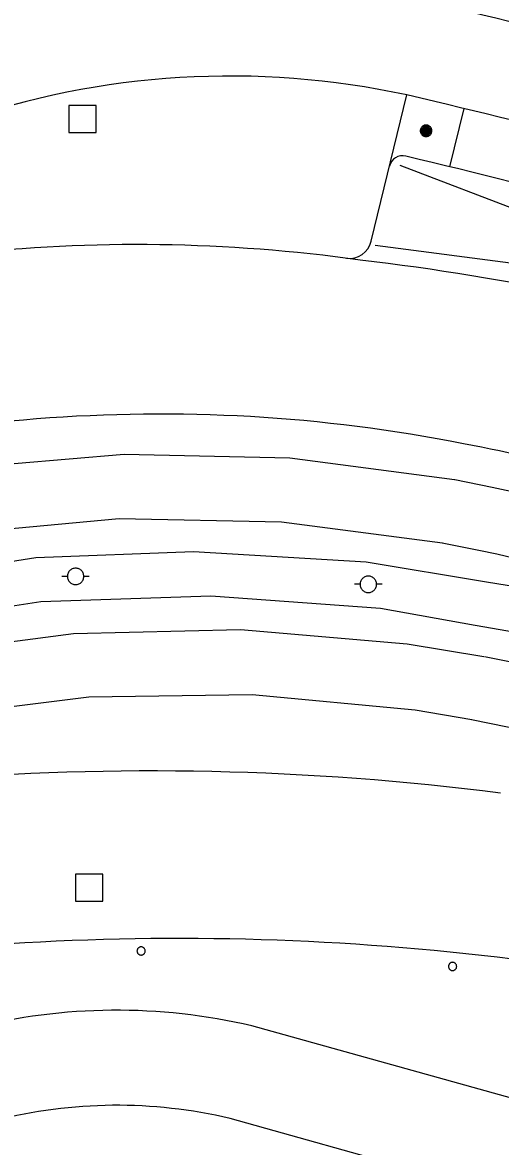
# Model space of a CAD drawing. Extents: x 81065 to 81486, y 452384 to 452681.
# Drawn here: x 81304.22 to 81314.88, y 452511.24 to 452536.3 of the extents above; entities that cross this region are included whole.
import ezdxf

# ---------------------------------------------------------------- set-up
doc = ezdxf.new("R2010")
doc.units = 0
for name, color, linetype in [('B-BH-GR-BOOM-S', 7, 'Continuous'), ('B-BH-IE-MEUBILAIR_WEGMEUBILAIR_PAAL-S', 7, 'Continuous'), ('B-BH-IE-MEUBILAIR_WEGMEUBILAIR_TRAMMAST-S', 7, 'Continuous'), ('B-BH-RI-GWA_RIOOLPUT-S', 7, 'Continuous'), ('B-BH-VH-KANTOPSLUITING-GV', 7, 'Continuous'), ('B-SB-OG-WEG_SPOOR_TRAM-G', 7, 'Continuous'), ('B-WE-VW-MARKERING_LANGS_STREEP_DOORGETROKKEN_010-G', 7, 'Continuous')]:
    doc.layers.add(name, color=color, linetype=linetype)

msp = doc.modelspace()

# ---------------------------------------------------------------- linework, layer by layer
at = {"layer": 'B-BH-GR-BOOM-S'}
for points in [[(81313.087, 452533.884), (81313.088, 452533.87), (81313.09, 452533.857), (81313.094, 452533.844), (81313.098, 452533.831), (81313.104, 452533.819), (81313.112, 452533.808), (81313.12, 452533.797), (81313.13, 452533.788), (81313.14, 452533.779), (81313.152, 452533.772), (81313.164, 452533.766), (81313.176, 452533.761), (81313.189, 452533.757), (81313.203, 452533.755), (81313.216, 452533.755), (81313.23, 452533.755), (81313.243, 452533.757), (81313.256, 452533.761), (81313.269, 452533.766), (81313.281, 452533.772), (81313.292, 452533.779), (81313.302, 452533.788), (81313.312, 452533.797), (81313.32, 452533.808), (81313.328, 452533.819), (81313.334, 452533.831), (81313.339, 452533.844), (81313.342, 452533.857), (81313.344, 452533.87), (81313.345, 452533.884), (81313.344, 452533.897), (81313.342, 452533.91), (81313.339, 452533.923), (81313.334, 452533.936), (81313.328, 452533.948), (81313.32, 452533.959), (81313.312, 452533.97), (81313.302, 452533.979), (81313.292, 452533.988), (81313.281, 452533.995), (81313.269, 452534.001), (81313.256, 452534.006), (81313.243, 452534.009), (81313.23, 452534.012), (81313.216, 452534.012), (81313.203, 452534.012), (81313.189, 452534.009), (81313.176, 452534.006), (81313.164, 452534.001), (81313.152, 452533.995), (81313.14, 452533.988), (81313.13, 452533.979), (81313.12, 452533.97), (81313.112, 452533.959), (81313.104, 452533.948), (81313.098, 452533.936), (81313.094, 452533.923), (81313.09, 452533.91), (81313.088, 452533.897), (81313.087, 452533.884)], [(81313.112, 452533.884), (81313.112, 452533.873), (81313.114, 452533.862), (81313.117, 452533.851), (81313.121, 452533.841), (81313.126, 452533.831), (81313.132, 452533.822), (81313.139, 452533.814), (81313.146, 452533.806), (81313.155, 452533.799), (81313.164, 452533.793), (81313.174, 452533.788), (81313.184, 452533.784), (81313.194, 452533.781), (81313.205, 452533.78), (81313.216, 452533.779), (81313.227, 452533.78), (81313.238, 452533.781), (81313.248, 452533.784), (81313.259, 452533.788), (81313.268, 452533.793), (81313.277, 452533.799), (81313.286, 452533.806), (81313.294, 452533.814), (81313.301, 452533.822), (81313.307, 452533.831), (81313.312, 452533.841), (81313.315, 452533.851), (81313.318, 452533.862), (81313.32, 452533.873), (81313.321, 452533.884), (81313.32, 452533.894), (81313.318, 452533.905), (81313.315, 452533.916), (81313.312, 452533.926), (81313.307, 452533.936), (81313.301, 452533.945), (81313.294, 452533.953), (81313.286, 452533.961), (81313.277, 452533.968), (81313.268, 452533.974), (81313.259, 452533.979), (81313.248, 452533.983), (81313.238, 452533.986), (81313.227, 452533.987), (81313.216, 452533.988), (81313.205, 452533.987), (81313.194, 452533.986), (81313.184, 452533.983), (81313.174, 452533.979), (81313.164, 452533.974), (81313.155, 452533.968), (81313.146, 452533.961), (81313.139, 452533.953), (81313.132, 452533.945), (81313.126, 452533.936), (81313.121, 452533.926), (81313.117, 452533.916), (81313.114, 452533.905), (81313.112, 452533.894), (81313.112, 452533.884)], [(81313.135, 452533.884), (81313.135, 452533.875), (81313.136, 452533.867), (81313.139, 452533.858), (81313.142, 452533.85), (81313.146, 452533.843), (81313.15, 452533.836), (81313.156, 452533.829), (81313.162, 452533.823), (81313.168, 452533.817), (81313.175, 452533.813), (81313.183, 452533.809), (81313.191, 452533.806), (81313.199, 452533.804), (81313.208, 452533.802), (81313.216, 452533.802), (81313.225, 452533.802), (81313.233, 452533.804), (81313.241, 452533.806), (81313.249, 452533.809), (81313.257, 452533.813), (81313.264, 452533.817), (81313.271, 452533.823), (81313.277, 452533.829), (81313.282, 452533.836), (81313.287, 452533.843), (81313.291, 452533.85), (81313.294, 452533.858), (81313.296, 452533.867), (81313.297, 452533.875), (81313.298, 452533.884), (81313.297, 452533.892), (81313.296, 452533.9), (81313.294, 452533.909), (81313.291, 452533.917), (81313.287, 452533.924), (81313.282, 452533.931), (81313.277, 452533.938), (81313.271, 452533.944), (81313.264, 452533.949), (81313.257, 452533.954), (81313.249, 452533.958), (81313.241, 452533.961), (81313.233, 452533.963), (81313.225, 452533.965), (81313.216, 452533.965), (81313.208, 452533.965), (81313.199, 452533.963), (81313.191, 452533.961), (81313.183, 452533.958), (81313.175, 452533.954), (81313.168, 452533.949), (81313.162, 452533.944), (81313.156, 452533.938), (81313.15, 452533.931), (81313.146, 452533.924), (81313.142, 452533.917), (81313.139, 452533.909), (81313.136, 452533.9), (81313.135, 452533.892), (81313.135, 452533.884)], [(81313.157, 452533.884), (81313.158, 452533.877), (81313.159, 452533.871), (81313.16, 452533.865), (81313.162, 452533.86), (81313.165, 452533.854), (81313.169, 452533.849), (81313.172, 452533.844), (81313.177, 452533.84), (81313.182, 452533.836), (81313.187, 452533.833), (81313.192, 452533.83), (81313.198, 452533.828), (81313.204, 452533.826), (81313.21, 452533.825), (81313.216, 452533.825), (81313.222, 452533.825), (81313.228, 452533.826), (81313.234, 452533.828), (81313.24, 452533.83), (81313.245, 452533.833), (81313.251, 452533.836), (81313.255, 452533.84), (81313.26, 452533.844), (81313.264, 452533.849), (81313.267, 452533.854), (81313.27, 452533.86), (81313.272, 452533.865), (81313.274, 452533.871), (81313.275, 452533.877), (81313.275, 452533.884), (81313.275, 452533.89), (81313.274, 452533.896), (81313.272, 452533.902), (81313.27, 452533.907), (81313.267, 452533.913), (81313.264, 452533.918), (81313.26, 452533.923), (81313.255, 452533.927), (81313.251, 452533.931), (81313.245, 452533.934), (81313.24, 452533.937), (81313.234, 452533.939), (81313.228, 452533.941), (81313.222, 452533.942), (81313.216, 452533.942), (81313.21, 452533.942), (81313.204, 452533.941), (81313.198, 452533.939), (81313.192, 452533.937), (81313.187, 452533.934), (81313.182, 452533.931), (81313.177, 452533.927), (81313.172, 452533.923), (81313.169, 452533.918), (81313.165, 452533.913), (81313.162, 452533.907), (81313.16, 452533.902), (81313.159, 452533.896), (81313.158, 452533.89), (81313.157, 452533.884)], [(81313.18, 452533.884), (81313.181, 452533.88), (81313.181, 452533.876), (81313.182, 452533.872), (81313.183, 452533.869), (81313.185, 452533.866), (81313.187, 452533.862), (81313.19, 452533.859), (81313.192, 452533.857), (81313.195, 452533.854), (81313.198, 452533.853), (81313.202, 452533.851), (81313.205, 452533.849), (81313.209, 452533.848), (81313.212, 452533.848), (81313.216, 452533.848), (81313.22, 452533.848), (81313.224, 452533.848), (81313.227, 452533.849), (81313.231, 452533.851), (81313.234, 452533.853), (81313.237, 452533.854), (81313.24, 452533.857), (81313.243, 452533.859), (81313.245, 452533.862), (81313.247, 452533.866), (81313.249, 452533.869), (81313.25, 452533.872), (81313.251, 452533.876), (81313.252, 452533.88), (81313.252, 452533.884), (81313.252, 452533.887), (81313.251, 452533.891), (81313.25, 452533.894), (81313.249, 452533.898), (81313.247, 452533.901), (81313.245, 452533.905), (81313.243, 452533.907), (81313.24, 452533.91), (81313.237, 452533.912), (81313.234, 452533.914), (81313.231, 452533.916), (81313.227, 452533.917), (81313.224, 452533.918), (81313.22, 452533.919), (81313.216, 452533.919), (81313.212, 452533.919), (81313.209, 452533.918), (81313.205, 452533.917), (81313.202, 452533.916), (81313.198, 452533.914), (81313.195, 452533.912), (81313.192, 452533.91), (81313.19, 452533.907), (81313.187, 452533.905), (81313.185, 452533.901), (81313.183, 452533.898), (81313.182, 452533.894), (81313.181, 452533.891), (81313.181, 452533.887), (81313.18, 452533.884)], [(81313.203, 452533.884), (81313.203, 452533.882), (81313.203, 452533.881), (81313.204, 452533.879), (81313.204, 452533.878), (81313.205, 452533.877), (81313.206, 452533.876), (81313.207, 452533.875), (81313.208, 452533.874), (81313.209, 452533.873), (81313.21, 452533.872), (81313.211, 452533.872), (81313.212, 452533.871), (81313.214, 452533.871), (81313.215, 452533.871), (81313.216, 452533.871), (81313.218, 452533.871), (81313.219, 452533.871), (81313.22, 452533.871), (81313.221, 452533.872), (81313.223, 452533.872), (81313.224, 452533.873), (81313.225, 452533.874), (81313.226, 452533.875), (81313.227, 452533.876), (81313.227, 452533.877), (81313.228, 452533.878), (81313.228, 452533.879), (81313.229, 452533.881), (81313.229, 452533.882), (81313.229, 452533.884), (81313.229, 452533.885), (81313.229, 452533.886), (81313.228, 452533.887), (81313.228, 452533.889), (81313.227, 452533.89), (81313.227, 452533.891), (81313.226, 452533.892), (81313.225, 452533.893), (81313.224, 452533.894), (81313.223, 452533.895), (81313.221, 452533.895), (81313.22, 452533.896), (81313.219, 452533.896), (81313.218, 452533.896), (81313.216, 452533.896), (81313.215, 452533.896), (81313.214, 452533.896), (81313.212, 452533.896), (81313.211, 452533.895), (81313.21, 452533.895), (81313.209, 452533.894), (81313.208, 452533.893), (81313.207, 452533.892), (81313.206, 452533.891), (81313.205, 452533.89), (81313.204, 452533.889), (81313.204, 452533.887), (81313.203, 452533.886), (81313.203, 452533.885), (81313.203, 452533.884)]]:
    msp.add_lwpolyline(points, dxfattribs=at)
at = {"layer": 'B-BH-IE-MEUBILAIR_WEGMEUBILAIR_PAAL-S'}
for points in [[(81306.772, 452515.598), (81306.773, 452515.588), (81306.774, 452515.579), (81306.777, 452515.57), (81306.78, 452515.561), (81306.785, 452515.552), (81306.79, 452515.544), (81306.796, 452515.537), (81306.803, 452515.53), (81306.81, 452515.524), (81306.818, 452515.519), (81306.827, 452515.514), (81306.836, 452515.511), (81306.845, 452515.509), (81306.854, 452515.507), (81306.864, 452515.506), (81306.873, 452515.507), (81306.883, 452515.509), (81306.892, 452515.511), (81306.901, 452515.514), (81306.91, 452515.519), (81306.918, 452515.524), (81306.925, 452515.53), (81306.932, 452515.537), (81306.938, 452515.544), (81306.943, 452515.552), (81306.948, 452515.561), (81306.951, 452515.57), (81306.953, 452515.579), (81306.955, 452515.588), (81306.956, 452515.598), (81306.955, 452515.608), (81306.953, 452515.617), (81306.951, 452515.626), (81306.948, 452515.635), (81306.943, 452515.644), (81306.938, 452515.652), (81306.932, 452515.659), (81306.925, 452515.666), (81306.918, 452515.672), (81306.91, 452515.677), (81306.901, 452515.682), (81306.892, 452515.685), (81306.883, 452515.688), (81306.873, 452515.689), (81306.864, 452515.69), (81306.854, 452515.689), (81306.845, 452515.688), (81306.836, 452515.685), (81306.827, 452515.682), (81306.818, 452515.677), (81306.81, 452515.672), (81306.803, 452515.666), (81306.796, 452515.659), (81306.79, 452515.652), (81306.785, 452515.644), (81306.78, 452515.635), (81306.777, 452515.626), (81306.774, 452515.617), (81306.773, 452515.608), (81306.772, 452515.598)], [(81313.715, 452515.254), (81313.716, 452515.245), (81313.717, 452515.235), (81313.72, 452515.226), (81313.723, 452515.217), (81313.728, 452515.208), (81313.733, 452515.201), (81313.739, 452515.193), (81313.746, 452515.186), (81313.753, 452515.18), (81313.761, 452515.175), (81313.77, 452515.171), (81313.779, 452515.167), (81313.788, 452515.165), (81313.797, 452515.163), (81313.807, 452515.163), (81313.817, 452515.163), (81313.826, 452515.165), (81313.835, 452515.167), (81313.844, 452515.171), (81313.853, 452515.175), (81313.861, 452515.18), (81313.868, 452515.186), (81313.875, 452515.193), (81313.881, 452515.201), (81313.886, 452515.208), (81313.891, 452515.217), (81313.894, 452515.226), (81313.896, 452515.235), (81313.898, 452515.245), (81313.899, 452515.254), (81313.898, 452515.264), (81313.896, 452515.273), (81313.894, 452515.283), (81313.891, 452515.291), (81313.886, 452515.3), (81313.881, 452515.308), (81313.875, 452515.316), (81313.868, 452515.322), (81313.861, 452515.328), (81313.853, 452515.334), (81313.844, 452515.338), (81313.835, 452515.341), (81313.826, 452515.344), (81313.817, 452515.345), (81313.807, 452515.346), (81313.797, 452515.345), (81313.788, 452515.344), (81313.779, 452515.341), (81313.77, 452515.338), (81313.761, 452515.334), (81313.753, 452515.328), (81313.746, 452515.322), (81313.739, 452515.316), (81313.733, 452515.308), (81313.728, 452515.3), (81313.723, 452515.291), (81313.72, 452515.283), (81313.717, 452515.273), (81313.716, 452515.264), (81313.715, 452515.254)]]:
    msp.add_lwpolyline(points, dxfattribs=at)
at = {"layer": 'B-BH-IE-MEUBILAIR_WEGMEUBILAIR_TRAMMAST-S'}
for p, q in [((81305.221, 452523.949), (81305.099, 452523.949)), ((81305.709, 452523.949), (81305.587, 452523.949)), ((81311.746, 452523.773), (81311.624, 452523.773)), ((81312.234, 452523.773), (81312.112, 452523.773))]:
    msp.add_line(p, q, dxfattribs=at)
for points in [[(81305.221, 452523.949), (81305.222, 452523.93), (81305.225, 452523.911), (81305.23, 452523.892), (81305.237, 452523.874), (81305.245, 452523.857), (81305.256, 452523.841), (81305.268, 452523.826), (81305.281, 452523.813), (81305.296, 452523.801), (81305.312, 452523.79), (81305.329, 452523.782), (81305.347, 452523.775), (81305.366, 452523.77), (81305.385, 452523.767), (81305.404, 452523.766), (81305.423, 452523.767), (81305.442, 452523.77), (81305.461, 452523.775), (81305.478, 452523.782), (81305.495, 452523.79), (81305.512, 452523.801), (81305.526, 452523.813), (81305.54, 452523.826), (81305.552, 452523.841), (81305.562, 452523.857), (81305.571, 452523.874), (81305.578, 452523.892), (81305.583, 452523.911), (81305.586, 452523.93), (81305.587, 452523.949), (81305.586, 452523.968), (81305.583, 452523.987), (81305.578, 452524.006), (81305.571, 452524.023), (81305.562, 452524.04), (81305.552, 452524.057), (81305.54, 452524.071), (81305.526, 452524.085), (81305.512, 452524.097), (81305.495, 452524.107), (81305.478, 452524.116), (81305.461, 452524.123), (81305.442, 452524.128), (81305.423, 452524.131), (81305.404, 452524.132), (81305.385, 452524.131), (81305.366, 452524.128), (81305.347, 452524.123), (81305.329, 452524.116), (81305.312, 452524.107), (81305.296, 452524.097), (81305.281, 452524.085), (81305.268, 452524.071), (81305.256, 452524.057), (81305.245, 452524.04), (81305.237, 452524.023), (81305.23, 452524.006), (81305.225, 452523.987), (81305.222, 452523.968), (81305.221, 452523.949)], [(81311.746, 452523.773), (81311.747, 452523.754), (81311.75, 452523.735), (81311.755, 452523.716), (81311.762, 452523.698), (81311.77, 452523.681), (81311.781, 452523.665), (81311.793, 452523.65), (81311.806, 452523.637), (81311.821, 452523.625), (81311.837, 452523.614), (81311.854, 452523.606), (81311.872, 452523.599), (81311.891, 452523.594), (81311.91, 452523.591), (81311.929, 452523.59), (81311.948, 452523.591), (81311.967, 452523.594), (81311.986, 452523.599), (81312.003, 452523.606), (81312.02, 452523.614), (81312.037, 452523.625), (81312.051, 452523.637), (81312.065, 452523.65), (81312.077, 452523.665), (81312.087, 452523.681), (81312.096, 452523.698), (81312.103, 452523.716), (81312.108, 452523.735), (81312.111, 452523.754), (81312.112, 452523.773), (81312.111, 452523.792), (81312.108, 452523.811), (81312.103, 452523.83), (81312.096, 452523.847), (81312.087, 452523.864), (81312.077, 452523.881), (81312.065, 452523.895), (81312.051, 452523.909), (81312.037, 452523.921), (81312.02, 452523.931), (81312.003, 452523.94), (81311.986, 452523.947), (81311.967, 452523.952), (81311.948, 452523.955), (81311.929, 452523.956), (81311.91, 452523.955), (81311.891, 452523.952), (81311.872, 452523.947), (81311.854, 452523.94), (81311.837, 452523.931), (81311.821, 452523.921), (81311.806, 452523.909), (81311.793, 452523.895), (81311.781, 452523.881), (81311.77, 452523.864), (81311.762, 452523.847), (81311.755, 452523.83), (81311.75, 452523.811), (81311.747, 452523.792), (81311.746, 452523.773)]]:
    msp.add_lwpolyline(points, dxfattribs=at)
at = {"layer": 'B-BH-RI-GWA_RIOOLPUT-S'}
for p, q in [((81305.861, 452534.45), (81305.254, 452534.45)), ((81305.254, 452534.45), (81305.254, 452533.843)), ((81305.861, 452533.843), (81305.861, 452534.45)), ((81305.254, 452533.843), (81305.861, 452533.843)), ((81306.009, 452517.314), (81305.402, 452517.314)), ((81305.402, 452517.314), (81305.402, 452516.707)), ((81306.009, 452516.707), (81306.009, 452517.314)), ((81305.402, 452516.707), (81306.009, 452516.707))]:
    msp.add_line(p, q, dxfattribs=at)
at = {"layer": 'B-BH-VH-KANTOPSLUITING-GV'}
for p, q in [((81311.992, 452531.42), (81312.789, 452534.682)), ((81313.749, 452533.079), (81314.066, 452534.378)), ((81323.617, 452509.943), (81309.331, 452513.927)), ((81323.025, 452507.908), (81308.846, 452511.862))]:
    msp.add_line(p, q, dxfattribs=at)
for points in [[(81304.519, 452524.371), (81308.028, 452524.506), (81311.881, 452524.274), (81314.565, 452523.83), (81315.673, 452523.653), (81319.345, 452522.668), (81321.128, 452522.091), (81324.056, 452521.245), (81349.704, 452513.741)], [(81349.504, 452512.77), (81323.954, 452520.258), (81322.698, 452520.618), (81320.763, 452521.165), (81319.162, 452521.68), (81315.937, 452522.574), (81314.308, 452522.856), (81312.201, 452523.234), (81308.417, 452523.508), (81304.625, 452523.382), (81301.432, 452522.893), (81297.755, 452521.956), (81295.934, 452521.282), (81294.197, 452520.638), (81290.798, 452518.952), (81290.58, 452518.897), (81290.188, 452519.081), (81290.092, 452519.503), (81290.366, 452519.838), (81293.495, 452521.416), (81297.06, 452522.785), (81300.748, 452523.773), (81304.519, 452524.371)]]:
    msp.add_lwpolyline(points, dxfattribs=at)
for centre, radius, start, end in [((81247.919, 452262.237), 282.189, 74.5452, 76.47676), ((81308.853, 452516.548), 18.556, 75.7873, 107.2375), ((81247.919, 452262.237), 280.065, 74.5452, 76.47676), ((81312.693, 452533.026), 0.3, 76.5334, 166.2706), ((81247.542, 452260.953), 280.065, 74.5452, 76.53336), ((81311.506, 452531.539), 0.5, 262.5553, 346.2706), ((81306.779, 452495.364), 35.983, 82.0635, 110.5686), ((81305.148, 452474.974), 56.415, 73.0801, 83.2822), ((81307.297, 452492.688), 34.88, 78.8346, 110.247), ((81300.28, 452455.39), 72.831, 73.97579, 79.10055), ((81307.116, 452458.629), 60.984, 82.69016, 94.82592), ((81307.701, 452455.6), 60.277, 82.90327, 93.59621), ((81306.319, 452501.097), 13.18, 76.7854, 104.199), ((81306.319, 452501.097), 11.061, 76.7854, 104.199)]:
    msp.add_arc(centre, radius, start, end, dxfattribs=at)
at = {"layer": 'B-SB-OG-WEG_SPOOR_TRAM-G'}
for points in [[(81313.849, 452526.102), (81310.182, 452526.585), (81306.485, 452526.669), (81302.8, 452526.354), (81299.171, 452525.643), (81295.64, 452524.545), (81294.358, 452524.039)], [(81320.421, 452524.412), (81319.613, 452524.648), (81318.803, 452524.882), (81318.397, 452524.998), (81317.99, 452525.112), (81317.581, 452525.224), (81317.172, 452525.334), (81316.762, 452525.442), (81316.351, 452525.548), (81315.937, 452525.651), (81315.522, 452525.749), (81315.106, 452525.845), (81314.688, 452525.934), (81313.857, 452526.1)], [(81313.585, 452524.691), (81309.996, 452525.16), (81306.377, 452525.23), (81302.772, 452524.9), (81299.225, 452524.175), (81295.78, 452523.064), (81294.911, 452522.715)], [(81320.017, 452523.034), (81319.213, 452523.27), (81318.811, 452523.387), (81318.008, 452523.617), (81317.606, 452523.73), (81317.205, 452523.84), (81316.804, 452523.948), (81316.403, 452524.053), (81316.001, 452524.156), (81315.6, 452524.255), (81315.198, 452524.351), (81314.796, 452524.444), (81314.392, 452524.53), (81313.577, 452524.692)], [(81294.538, 452520.054), (81298.043, 452521.314), (81301.664, 452522.192), (81305.357, 452522.677), (81309.081, 452522.763), (81312.793, 452522.449), (81314.507, 452522.167)], [(81314.515, 452522.165), (81314.925, 452522.083), (81315.334, 452522), (81315.745, 452521.911), (81316.154, 452521.816), (81316.562, 452521.718), (81316.97, 452521.617), (81317.375, 452521.513), (81317.78, 452521.406), (81318.183, 452521.297), (81318.585, 452521.186), (81318.986, 452521.074), (81319.386, 452520.96), (81319.785, 452520.845), (81320.582, 452520.613), (81320.98, 452520.496)], [(81295.095, 452518.732), (81298.529, 452519.962), (81302.076, 452520.809), (81305.695, 452521.263), (81309.342, 452521.318), (81312.973, 452520.973), (81314.239, 452520.758)], [(81314.231, 452520.759), (81314.633, 452520.678), (81315.034, 452520.596), (81315.432, 452520.51), (81315.828, 452520.418), (81316.224, 452520.323), (81316.62, 452520.225), (81317.015, 452520.124), (81317.41, 452520.02), (81317.806, 452519.913), (81318.201, 452519.804), (81318.597, 452519.693), (81319.388, 452519.466), (81319.784, 452519.351), (81320.18, 452519.235), (81320.576, 452519.12)]]:
    msp.add_lwpolyline(points, dxfattribs=at)
at = {"layer": 'B-WE-VW-MARKERING_LANGS_STREEP_DOORGETROKKEN_010-G'}
for p, q in [((81326.578, 452527.774), (81312.641, 452533.111)), ((81327.095, 452529.381), (81312.083, 452531.323))]:
    msp.add_line(p, q, dxfattribs=at)

doc.saveas('drawing.dxf')
